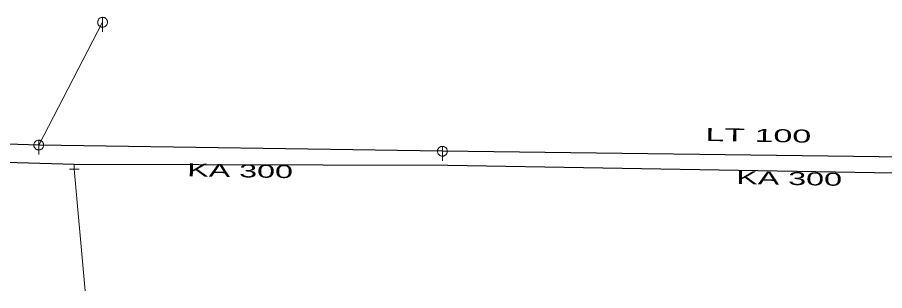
# Model space of a CAD drawing. Extents: x -687468 to -685917, y -974192 to -973456.
# Drawn here: x -686497.65 to -686453.26, y -973624.76 to -973610.76 of the extents above; entities that cross this region are included whole.
import ezdxf
from ezdxf.enums import TextEntityAlignment as Align

# ---------------------------------------------------------------- set-up
doc = ezdxf.new("R2010")
doc.units = 0
doc.header["$LTSCALE"] = 0.27
for name, color, linetype, lineweight in [('1', 7, 'Continuous', 13), ('11', 7, 'Continuous', 13), ('13', 7, 'Continuous', 13), ('14', 7, 'Continuous', 25), ('17', 7, 'Continuous', 25), ('22', 7, 'Continuous', 13), ('34', 7, 'Continuous', 13)]:
    doc.layers.add(name, color=color, linetype=linetype, lineweight=lineweight)

msp = doc.modelspace()

# ---------------------------------------------------------------- linework, layer by layer
at = {"layer": '11'}
msp.add_line((-686493.289, -973611.01), (-686496.559, -973617.3), dxfattribs=at)
at = {"layer": '13'}
msp.add_line((-686494.74, -973618.539), (-686494.18, -973624.76), dxfattribs=at)
at = {"layer": '14'}
for p, q in [((-686475.899, -973617.62), (-686496.559, -973617.3)), ((-686440.37, -973618.07), (-686475.899, -973617.62))]:
    msp.add_line(p, q, dxfattribs=at)
at = {"layer": '14', "lineweight": 13}
msp.add_line((-686494.74, -973618.539), (-686494.739, -973618.289), dxfattribs=at)
at = {"layer": '14'}
msp.add_lwpolyline([(-686496.559, -973617.3), (-686519.57, -973616.567), (-686532.68, -973616.149)], dxfattribs=at)
at = {"layer": '17'}
msp.add_lwpolyline([(-686396.199, -973617.51), (-686421.699, -973619.62), (-686443.93, -973621.64), (-686443.89, -973618.89), (-686475.62, -973618.35), (-686494.739, -973618.289), (-686518.689, -973617.589)], dxfattribs=at)
at = {"layer": '22'}
for p, q in [((-686493.289, -973610.758), (-686493.29, -973611.502)), ((-686496.558, -973617.048), (-686496.559, -973617.792)), ((-686475.898, -973617.368), (-686475.899, -973618.112))]:
    msp.add_line(p, q, dxfattribs=at)
for points in [[(-686493.038, -973611.01), (-686493.039, -973610.984), (-686493.043, -973610.958), (-686493.049, -973610.932), (-686493.059, -973610.908), (-686493.071, -973610.884), (-686493.085, -973610.862), (-686493.102, -973610.841), (-686493.12, -973610.823), (-686493.141, -973610.806), (-686493.163, -973610.792), (-686493.187, -973610.78), (-686493.211, -973610.77), (-686493.237, -973610.764), (-686493.263, -973610.76), (-686493.289, -973610.758), (-686493.315, -973610.759), (-686493.341, -973610.763), (-686493.367, -973610.769), (-686493.392, -973610.779), (-686493.415, -973610.791), (-686493.437, -973610.805), (-686493.458, -973610.822), (-686493.476, -973610.84), (-686493.493, -973610.861), (-686493.507, -973610.883), (-686493.519, -973610.907), (-686493.529, -973610.931), (-686493.536, -973610.957), (-686493.54, -973610.983), (-686493.542, -973611.009), (-686493.541, -973611.035), (-686493.537, -973611.061), (-686493.53, -973611.087), (-686493.52, -973611.112), (-686493.508, -973611.135), (-686493.494, -973611.157), (-686493.477, -973611.178), (-686493.459, -973611.196), (-686493.438, -973611.213), (-686493.416, -973611.227), (-686493.393, -973611.239), (-686493.368, -973611.249), (-686493.342, -973611.256), (-686493.316, -973611.26), (-686493.29, -973611.262), (-686493.264, -973611.261), (-686493.238, -973611.257), (-686493.212, -973611.25), (-686493.188, -973611.24), (-686493.164, -973611.228), (-686493.142, -973611.214), (-686493.121, -973611.197), (-686493.103, -973611.179), (-686493.086, -973611.158), (-686493.072, -973611.136), (-686493.06, -973611.113), (-686493.05, -973611.088), (-686493.044, -973611.062), (-686493.04, -973611.036)], [(-686496.307, -973617.3), (-686496.308, -973617.274), (-686496.312, -973617.248), (-686496.318, -973617.222), (-686496.328, -973617.198), (-686496.34, -973617.174), (-686496.354, -973617.152), (-686496.371, -973617.131), (-686496.389, -973617.113), (-686496.41, -973617.096), (-686496.432, -973617.082), (-686496.456, -973617.07), (-686496.48, -973617.06), (-686496.506, -973617.054), (-686496.532, -973617.05), (-686496.558, -973617.048), (-686496.584, -973617.049), (-686496.61, -973617.053), (-686496.636, -973617.059), (-686496.661, -973617.069), (-686496.684, -973617.081), (-686496.706, -973617.095), (-686496.727, -973617.112), (-686496.745, -973617.13), (-686496.762, -973617.151), (-686496.776, -973617.173), (-686496.788, -973617.197), (-686496.798, -973617.221), (-686496.805, -973617.247), (-686496.809, -973617.273), (-686496.811, -973617.299), (-686496.81, -973617.325), (-686496.806, -973617.351), (-686496.799, -973617.377), (-686496.789, -973617.402), (-686496.777, -973617.425), (-686496.763, -973617.447), (-686496.746, -973617.468), (-686496.728, -973617.486), (-686496.707, -973617.503), (-686496.685, -973617.517), (-686496.662, -973617.529), (-686496.637, -973617.539), (-686496.611, -973617.546), (-686496.585, -973617.55), (-686496.559, -973617.552), (-686496.533, -973617.551), (-686496.507, -973617.547), (-686496.481, -973617.54), (-686496.457, -973617.53), (-686496.433, -973617.518), (-686496.411, -973617.504), (-686496.39, -973617.487), (-686496.372, -973617.469), (-686496.355, -973617.448), (-686496.341, -973617.426), (-686496.329, -973617.403), (-686496.319, -973617.378), (-686496.313, -973617.352), (-686496.309, -973617.326)], [(-686475.647, -973617.62), (-686475.648, -973617.594), (-686475.652, -973617.568), (-686475.658, -973617.542), (-686475.668, -973617.518), (-686475.68, -973617.494), (-686475.694, -973617.472), (-686475.711, -973617.451), (-686475.729, -973617.433), (-686475.75, -973617.416), (-686475.772, -973617.402), (-686475.796, -973617.39), (-686475.82, -973617.38), (-686475.846, -973617.374), (-686475.872, -973617.37), (-686475.898, -973617.368), (-686475.924, -973617.369), (-686475.95, -973617.373), (-686475.976, -973617.379), (-686476.001, -973617.389), (-686476.024, -973617.401), (-686476.046, -973617.415), (-686476.067, -973617.432), (-686476.085, -973617.45), (-686476.102, -973617.471), (-686476.116, -973617.493), (-686476.128, -973617.517), (-686476.138, -973617.541), (-686476.145, -973617.567), (-686476.149, -973617.593), (-686476.151, -973617.619), (-686476.15, -973617.645), (-686476.146, -973617.671), (-686476.139, -973617.697), (-686476.129, -973617.722), (-686476.117, -973617.745), (-686476.103, -973617.767), (-686476.086, -973617.788), (-686476.068, -973617.806), (-686476.047, -973617.823), (-686476.025, -973617.837), (-686476.002, -973617.849), (-686475.977, -973617.859), (-686475.951, -973617.866), (-686475.925, -973617.87), (-686475.899, -973617.872), (-686475.873, -973617.871), (-686475.847, -973617.867), (-686475.821, -973617.86), (-686475.797, -973617.85), (-686475.773, -973617.838), (-686475.751, -973617.824), (-686475.73, -973617.807), (-686475.712, -973617.789), (-686475.695, -973617.768), (-686475.681, -973617.746), (-686475.669, -973617.723), (-686475.659, -973617.698), (-686475.653, -973617.672), (-686475.649, -973617.646)]]:
    msp.add_lwpolyline(points, close=True, dxfattribs=at)
at = {"layer": '34'}
msp.add_line((-686494.492, -973618.539), (-686494.987, -973618.538), dxfattribs=at)

# ---------------------------------------------------------------- texts
at = {"layer": '1'}
for s, width, p in [('LT 100', 1.95, (-686459.734, -973617.136)), ('KA 300', 1.85, (-686486.258, -973618.951)), ('KA 300', 1.85, (-686458.158, -973619.344))]:
    msp.add_text(s, height=0.6667, rotation=359, dxfattribs=dict(at, width=width)).set_placement(p, align=Align.CENTER)

doc.saveas('drawing.dxf')
